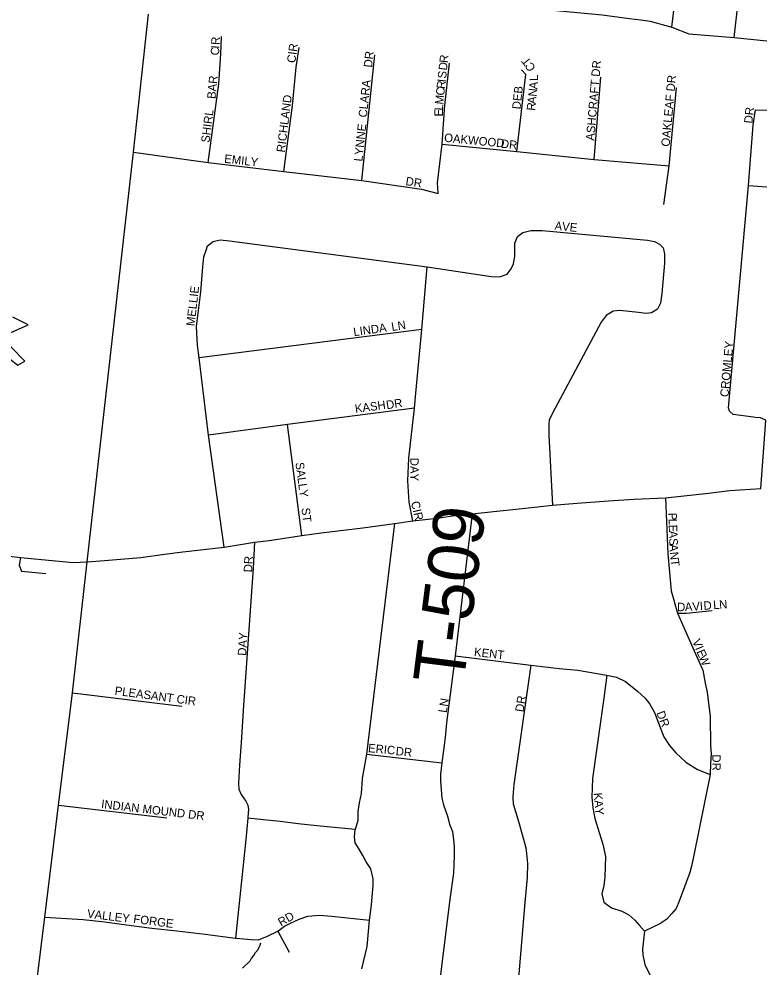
# Model space of a CAD drawing. Extents: x 1310247 to 1664935, y 235267 to 584339.
# Drawn here: x 1475904 to 1480270, y 430317 to 435915 of the extents above; entities that cross this region are included whole.
import ezdxf

# ---------------------------------------------------------------- set-up
doc = ezdxf.new("R2010")
doc.units = 0
for name, color, linetype in [('GM_X_County_Road', 7, 'Continuous'), ('GM_X_Minor_Lake', 7, 'Continuous'), ('GM_X_Minor_River', 7, 'Continuous'), ('GM_X_State_Route', 7, 'Continuous'), ('GM_X_Township_Road', 7, 'Continuous'), ('GM_X_Township_Road_Text', 7, 'Continuous'), ('GM_X_Township_Subdivision', 7, 'Continuous'), ('GM_X_Township_Subdivision_Text', 7, 'Continuous')]:
    doc.layers.add(name, color=color, linetype=linetype)

msp = doc.modelspace()

# ---------------------------------------------------------------- linework, layer by layer
at = {"layer": 'GM_X_County_Road'}
for points in [[(1476306.6, 432709), (1476306.6, 432709), (1476580.2, 435128), (1476667.6, 435942.9)], [(1475927.9, 429579.2), (1476055.4, 430612.7), (1476137, 431273.8), (1476219.4, 431936.6), (1476306.6, 432709)]]:
    msp.add_lwpolyline(points, dxfattribs=at)
at = {"layer": 'GM_X_Minor_Lake'}
msp.add_lwpolyline([(1475376.8, 434046.5), (1475420.6, 433953.1), (1475626.8, 433957.1), (1475739.4, 433882.8), (1475851.9, 433906.7), (1475897.2, 433871.7), (1475937.7, 433895), (1475857.4, 433976.6), (1475771.3, 433976.3), (1475744, 434010.9), (1475816.1, 434011.5), (1475847.1, 434058.9), (1475958.2, 434108.8), (1475867, 434154.6)], dxfattribs=at)
at = {"layer": 'GM_X_Minor_River'}
msp.add_lwpolyline([(1477221.9, 430311.3), (1477267.1, 430354.2), (1477275.6, 430370), (1477290, 430385.7), (1477298.5, 430403.5), (1477314.9, 430421.1), (1477321.3, 430434.9), (1477327.6, 430446.8), (1477330, 430460.7)], dxfattribs=at)
at = {"layer": 'GM_X_State_Route'}
for points in [[(1476761.8, 432754.5), (1476871.1, 432769.1), (1477115.4, 432796.1), (1477292.5, 432825.2), (1477380.1, 432835.3), (1477573.2, 432864.5), (1477687.1, 432880), (1477933.5, 432910.5), (1478120.4, 432936.6), (1478227, 432950.9), (1478373.7, 432967.1), (1478472.7, 432982.5), (1478577.6, 432993.9), (1478704.2, 433007.5), (1478854.4, 433022.6), (1479052.6, 433044.1), (1479196.4, 433056.1), (1479382.4, 433069.9), (1479530.7, 433079.1), (1479717.7, 433088), (1479972.8, 433114.4), (1480098.1, 433130.4), (1480281.1, 433141.7)], [(1474523, 432929.1), (1474737.6, 432897.5), (1475248.2, 432826.3), (1475454.1, 432800.5), (1475661.9, 432764.9), (1475780, 432751.2), (1475912.3, 432735.2), (1476223, 432706.5), (1476306.6, 432709)], [(1476306.6, 432709), (1476408.3, 432717.7), (1476623.6, 432736), (1476761.8, 432754.5)]]:
    msp.add_lwpolyline(points, dxfattribs=at)
at = {"layer": 'GM_X_Township_Road'}
for points in [[(1478120.4, 432936.6), (1477953.3, 431573.2), (1477928.4, 431430.1)], [(1477928.4, 431430.1), (1477928.2, 431429.1), (1477922, 431342.2), (1477911.2, 431286.7), (1477904.1, 431235.7), (1477902.3, 431182.9), (1477888, 431130)]]:
    msp.add_lwpolyline(points, dxfattribs=at)
at = {"layer": 'GM_X_Township_Subdivision'}
for points in [[(1480124.5, 435806), (1480241.2, 436842.4), (1480300.2, 437331.3), (1480312.5, 437507.7), (1480337.9, 437732.2), (1480339.6, 437768.4), (1480334.7, 437807.5), (1480327.2, 437841.9), (1480302.9, 437910.7), (1480254.6, 437986.3), (1480226.8, 438016.8), (1480163.9, 438065.9), (1480131.6, 438083.9), (1480076.1, 438107), (1480067.7, 438108.8), (1480013.6, 438120.4), (1479988.4, 438120.2), (1479770.1, 438124.6), (1479691.9, 438133.4), (1479581.5, 438146), (1479400.8, 438180.5), (1479235, 438193.2), (1478833.9, 438212.2)], [(1479756.5, 435865.6), (1479878.4, 436886.5), (1479895.5, 437027.8)], [(1476693.2, 436170.3), (1477291.8, 436133.1), (1479344.9, 435939.5), (1479506.3, 435918.3), (1479573.5, 435909.5)], [(1479573.5, 435909.5), (1479627.7, 435902.4), (1479756.5, 435865.6), (1479857, 435827.6), (1480124.5, 435806), (1480489.9, 435767.8), (1480864.7, 435741.8), (1481191.2, 435710.4), (1481237.4, 435705.9), (1482191.9, 435618.9), (1482283.5, 435641.5)], [(1477020, 435066.3), (1477083.2, 435531.3), (1477094.7, 435709.3), (1477099.3, 435811)], [(1477467.4, 435013.5), (1477517.6, 435404.2), (1477538.4, 435630.7), (1477556.9, 435746.3)], [(1477926.6, 434960.6), (1478002.9, 435702.3)], [(1478413.8, 435379.3), (1478414.2, 435385.8), (1478444.3, 435653.8)], [(1478842.1, 435131.4), (1478894.8, 435586.4), (1478868.8, 435614)], [(1479298.3, 435084.3), (1479337.7, 435571.7)], [(1479708.7, 434818.6), (1479739.4, 435046.6), (1479783.6, 435508.6)], [(1478377.3, 434884.3), (1478372.6, 434946.7), (1478400.4, 435175.5), (1478413.8, 435379.3)], [(1480245.2, 433562.4), (1480237.6, 433563.1), (1480118.4, 433579.8), (1480096.9, 433598.8), (1480089.5, 433619.8), (1480207.6, 434931.7), (1480235.9, 435287.7), (1480250.1, 435377.8)], [(1480250.1, 435377.8), (1480327.8, 435376.1), (1480704.1, 435337.2)], [(1478400.4, 435175.5), (1478842.1, 435131.4), (1479298.3, 435084.3), (1479739.4, 435046.6)], [(1476580.2, 435128), (1477020, 435066.3), (1477467.4, 435013.5), (1477926.6, 434960.6), (1478277.9, 434909.7), (1478377.3, 434884.3)], [(1480207.6, 434931.7), (1480313.7, 434923.8), (1480660, 434890.2)], [(1477115.4, 432796.1), (1477021.8, 433457.7), (1476966.8, 433913.5), (1476957, 433987.9), (1476950.7, 434098.1), (1476976.6, 434304), (1476988.3, 434451.2), (1476994.7, 434510.5), (1477007.7, 434549.9), (1477016.4, 434575.7), (1477049.3, 434601.6), (1477091.6, 434610.4), (1477146.3, 434603.9), (1478312.9, 434451.2), (1478689.9, 434394.9), (1478738.6, 434393), (1478784.1, 434407.3), (1478807.8, 434439.9), (1478822, 434468.4), (1478830, 434511.9), (1478829.6, 434555), (1478828.8, 434591.9), (1478844.3, 434629.4), (1478876, 434654.5), (1478923.3, 434666.3), (1478991.1, 434665.4), (1479612.9, 434608.1), (1479653.6, 434600.5), (1479683, 434585.8), (1479704.8, 434563.1), (1479712.8, 434529), (1479713.3, 434472.6), (1479697.7, 434294.5), (1479688.2, 434235.8), (1479671.6, 434200.8), (1479636.1, 434179.4), (1479605.3, 434175.2), (1479558.4, 434180.9), (1479448.6, 434193.7), (1479409.7, 434189.4), (1479369, 434163.8), (1479339.6, 434125), (1479052.5, 433587.5), (1479032, 433545.6), (1479029.8, 433521.6), (1479030, 433458.2), (1479052.6, 433044.1)], [(1478227, 432950.9), (1478206.2, 433061.9), (1478198.1, 433187.8), (1478205, 433321.8), (1478237.9, 433616.5), (1478246.3, 433705.8), (1478280.5, 434080.6), (1478312.9, 434451.2)], [(1478280.5, 434080.6), (1476966.8, 433913.5)], [(1478237.9, 433616.5), (1477488.1, 433520.6), (1477021.8, 433457.7)], [(1477573.2, 432864.5), (1477488.1, 433520.6)], [(1480281.1, 433141.7), (1480308.5, 433516.6), (1480309.7, 433546.4), (1480278.1, 433559.5), (1480245.2, 433562.4)], [(1479717.7, 433088), (1479732.5, 432756.7), (1479751.3, 432537.7), (1479788.5, 432406.7), (1479896, 432165.7), (1479938.5, 432070.5), (1479952.7, 431993.5), (1479964.9, 431940.8), (1479981.1, 431797), (1479983.4, 431622.9), (1479987, 431578.9), (1479984.5, 431518.8), (1479981.8, 431453.9), (1479886.4, 430977.2), (1479871.9, 430913.2), (1479861.7, 430875.3), (1479798.4, 430705.6), (1479782.1, 430663.7), (1479755.9, 430633.9), (1479725.7, 430600), (1479685.6, 430572.3), (1479594.8, 430529.1)], [(1478577.6, 432993.9), (1478477.9, 432154.2), (1478426.9, 431759.4), (1478418.8, 431673.4), (1478398.2, 431522.2), (1478391.1, 431455.9), (1478391.1, 431414.7), (1478394.6, 431366.4), (1478399.1, 431314.5), (1478409, 431276), (1478420.6, 431241.1), (1478431.4, 431208.8), (1478446.6, 431154.2), (1478461.2, 431117.6), (1478468.4, 431068.3), (1478471.4, 431030.6), (1478471.4, 430974.1), (1478468.4, 430872.6), (1478446.7, 430717.5), (1478371.3, 430114.3)], [(1477292.5, 432825.2), (1477286.4, 432672.7), (1477229.4, 431861.2), (1477214.4, 431642.7), (1477205.1, 431508.4), (1477198.6, 431403.4), (1477201.4, 431366.9), (1477215.1, 431337), (1477242.1, 431295.8), (1477254.6, 431273.2), (1477259, 431248.3), (1477254.8, 431202.3)], [(1475912.3, 432735.2), (1475904.4, 432690.7), (1475918.2, 432655), (1476062.7, 432640.2)], [(1479788.5, 432406.7), (1479841.6, 432406.8), (1479994.7, 432421.7)], [(1478477.9, 432154.2), (1478923.6, 432100.5), (1479090.3, 432080.2), (1479202, 432070), (1479371.5, 432041), (1479390.5, 432037.3)], [(1478923.6, 432100.5), (1478823.4, 431394.6), (1478819, 431348.6), (1478816.8, 431318.6), (1478820.5, 431280.5), (1478847.7, 431190.3), (1478880.8, 431072), (1478894.4, 431021.9), (1478898.1, 430987.9), (1478903.6, 430927.8), (1478902.9, 430845.7), (1478887.8, 430697.8), (1478838.1, 430088.4), (1478709.2, 428797.1)], [(1479371.5, 432041), (1479354.2, 431904.8), (1479287.2, 431429.8), (1479284.6, 431320.6), (1479288.9, 431256.8), (1479300.5, 431194.4), (1479326.6, 431111.8), (1479348.4, 431043.7), (1479364.3, 430969.8), (1479360.2, 430848.6), (1479353.9, 430798.7), (1479343.5, 430748.7), (1479354, 430701.2), (1479400.6, 430666.8), (1479460, 430646.5), (1479502, 430624.8), (1479536.8, 430594.3), (1479564.4, 430562.4), (1479594.8, 430529.1), (1479581.8, 430423.3), (1479584.7, 430388.5), (1479596.3, 430331.9), (1479631, 430259.4)], [(1479390.5, 432037.3), (1479429.6, 432029.5), (1479481.7, 432003.4), (1479552.7, 431946.8), (1479597.7, 431904.8), (1479625.3, 431870), (1479652.8, 431820.7), (1479687.6, 431732.3), (1479709.3, 431675.7), (1479742.7, 431625), (1479778.9, 431583), (1479838.3, 431527.9), (1479907.9, 431484.4), (1479981.8, 431453.9)], [(1476219.4, 431936.6), (1476865.1, 431857.1)], [(1477953.3, 431573.2), (1478398.2, 431522.2)], [(1476137, 431273.8), (1476775.4, 431199.2)], [(1477254.8, 431202.3), (1477254.1, 431195.4), (1477242.1, 431070.2), (1477181.9, 430488.1)], [(1477927.3, 430306.9), (1477958.7, 430438.5), (1477971.2, 430595.1), (1477984.6, 430683.3), (1477987.3, 430731.7), (1477992.7, 430797.9), (1477992.7, 430838.2), (1477979.3, 430896.4), (1477952.4, 430937.6), (1477931.8, 430976.1), (1477910.3, 431012.8), (1477888, 431051.3), (1477884.4, 431085.3), (1477888, 431130), (1477660.6, 431151.5), (1477550.5, 431162.3), (1477444.8, 431175.7), (1477346.3, 431186.4), (1477254.1, 431195.4)], [(1476055.4, 430612.7), (1476281.8, 430598), (1476409.7, 430584.2), (1476508.3, 430570.3), (1476688.3, 430547.5), (1476834.9, 430532), (1477001.9, 430510.9), (1477181.9, 430488.1), (1477230.7, 430483.2), (1477274.7, 430479.1), (1477316.4, 430477.4), (1477370.9, 430499.1), (1477431.8, 430528.8), (1477469.9, 430558), (1477506.6, 430576.8), (1477557.6, 430599.2), (1477607.7, 430617.1), (1477677.1, 430623.8), (1477750.5, 430617.5), (1477971.2, 430595.1)], [(1477431.8, 430528.8), (1477497.6, 430405.8)]]:
    msp.add_lwpolyline(points, dxfattribs=at)

# ---------------------------------------------------------------- texts
at = {"layer": 'GM_X_Township_Road_Text'}
msp.add_text('T-509', height=300, rotation=82.701, dxfattribs=at).set_placement((1478525.9, 431977.2))
at = {"layer": 'GM_X_Township_Subdivision_Text'}
for s, rotation, p in [('R', 87.4007, (1477087.2, 435760.7)), ('C', 87.984, (1477084.8, 435699.3)), ('I', 87.4193, (1477086.2, 435738.7)), ('CIR', 82.2291, (1477533.7, 435652.6)), ('DR', 83.6638, (1477986.9, 435626)), ('R', 83.8448, (1478433.5, 435652.9)), ('D', 83.842, (1478428.8, 435609.2)), ('T', 128.6545, (1478929.5, 435663.4)), ('C', 121.218, (1478954.1, 435623.7)), ('ASHCRAFT DR', 85.1869, (1479298.1, 435194.5)), ('S', 83.854, (1478423.6, 435561)), ('L', 91.4721, (1478966.6, 435549)), ('OAKLEAF DR', 84.8035, (1479742.4, 435159.4)), ('BAR', 84.4287, (1477062.9, 435441)), ('CLARA', 83.9904, (1477956.1, 435331.1)), ('R', 83.8597, (1478416.9, 435499.8)), ('I', 83.8239, (1478421.2, 435539.1)), ('A', 84.0357, (1478961.7, 435498.1)), ('C', 83.8207, (1478412.7, 435460.4)), ('DEB', 83.8878, (1478862.5, 435379.5)), ('N', 84.0357, (1478957.1, 435454.4)), ('RICHLAND', 82.8757, (1477472.1, 435124.5)), ('M', 83.9595, (1478407.1, 435407.9)), ('R', 84.0357, (1478948.5, 435371.2)), ('A', 84.0357, (1478952.6, 435410.6)), ('SHIRL', 82.8783, (1477027.7, 435181.7)), ('E', 89.5902, (1478404.8, 435338.9)), ('L', 86.5549, (1478405, 435373.4)), ('DR', 83.9832, (1480230.9, 435295.9)), ('LYNNE', 83.9264, (1477929.7, 435071.5)), ('OAKWOOD', 354.4469, (1478410.7, 435189.9)), ('DR', 353.9946, (1478745.2, 435154.7)), ('EMILY', 353.5154, (1477112.8, 435066.1)), ('DR', 351.0327, (1478182.4, 434934)), ('AVE', 354.0895, (1479062, 434670.7)), ('MELLIE', 83.4177, (1476939.7, 434099.2)), ('LN', 8.9691, (1478104.8, 434072)), ('LINDA', 8.1308, (1477880.5, 434041.3)), ('CROMLEY', 84.8821, (1480090, 433681)), ('KASH', 7.6979, (1477889.4, 433588.3)), ('DR', 8.9691, (1478074, 433610.2)), ('SALLY', 277.5902, (1477534.8, 433294.2)), ('DAY', 270, (1478212.4, 433323.8)), ('CIR', 282.8073, (1478216.6, 433061.8)), ('ST', 277.1217, (1477570, 433025.7)), ('P', 272.1039, (1479734.8, 432998.5)), ('L', 272.1153, (1479736.1, 432963.3)), ('E', 272.1039, (1479737.4, 432928.1)), ('A', 272.1231, (1479738.7, 432892.9)), ('S', 272.1039, (1479740.3, 432849)), ('A', 272.3148, (1479741.6, 432813.6)), ('DR', 86.9884, (1477279.1, 432646.6)), ('N', 275.2791, (1479743.6, 432766.8)), ('T', 276.6595, (1479747.8, 432721.7)), ('D', 0.4372, (1479787.1, 432418)), ('A', 3.0832, (1479833.6, 432418.4)), ('V', 4.1229, (1479878.5, 432420.8)), ('I', 4.2056, (1479922.5, 432424)), ('D', 4.1557, (1479944.4, 432425.6)), ('L', 4.1557, (1480001.5, 432429.7)), ('N', 4.1676, (1480036.6, 432432.3)), ('DAY', 86.1879, (1477243.9, 432153.9)), ('V', 292.7107, (1479874.9, 432240.6)), ('KENT', 353.8336, (1478586.8, 432153.7)), ('I', 292.7252, (1479891.9, 432200)), ('E', 292.7144, (1479900.4, 432179.7)), ('W', 292.7106, (1479914, 432147.3)), ('PLEASANT CIR', 352.4433, (1476466.3, 431925.1)), ('LN', 81.0215, (1478427.1, 431816)), ('DR', 81.0197, (1478880.1, 431820.4)), ('DR', 291.2529, (1479663.6, 431817.9)), ('ERIC', 354.6399, (1477961.9, 431586.3)), ('DR', 353.9946, (1478124.8, 431568.7)), ('DR', 270, (1479994.4, 431572.6)), ('K', 275.1865, (1479294.2, 431344.5)), ('INDIAN MOUND DR', 353.2644, (1476386.9, 431256.3)), ('A', 275.1869, (1479298.2, 431300.7)), ('Y', 275.1869, (1479302.1, 431256.8)), ('VALLEY', 352.875, (1476303.4, 430609.5)), ('FORGE', 352.5682, (1476576.2, 430578.7)), ('RD', 30.4509, (1477450.3, 430555.5))]:
    msp.add_text(s, height=50, rotation=rotation, dxfattribs=at).set_placement(p)

doc.saveas('drawing.dxf')
